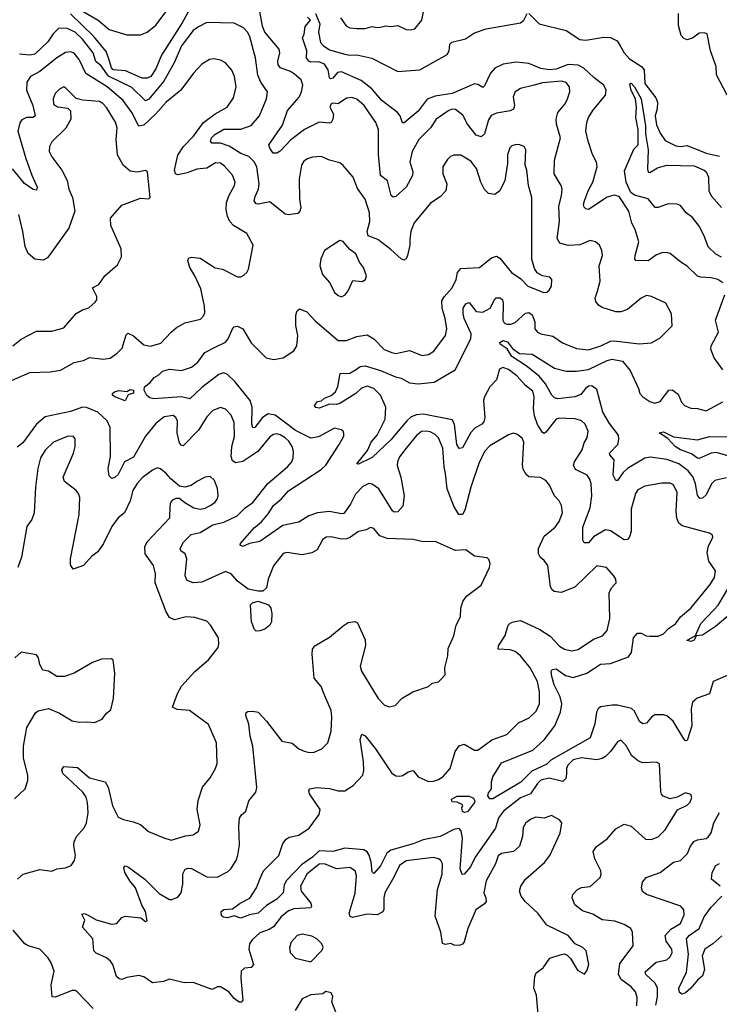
# Model space of a CAD drawing. Extents: x 2057697 to 2160550, y 827490 to 1016834.
# Tile 290 of 509: x 2138176 to 2142283, y 906251 to 912029. Entities that reach past the tile are written whole.
import ezdxf

# ---------------------------------------------------------------- set-up
doc = ezdxf.new("R2010")
doc.units = 0

msp = doc.modelspace()

# ---------------------------------------------------------------- linework, layer by layer
at = {"layer": '0CON20XD'}
for points in [[(2139214.8, 912165), (2139130.3, 912009.7), (2139009.1, 911820.9), (2138975, 911740.5), (2138945, 911695.5), (2138925, 911685.5), (2138895, 911686.2), (2138797.9, 911727.9), (2138725, 911733.6), (2138715, 911745.5), (2138699, 911799), (2138683, 911843), (2138610.9, 911930.9), (2138475, 912062.9)], [(2138515.6, 912095.6), (2138636.2, 912026.2), (2138701.6, 911971.6), (2138805, 911939.4), (2138885, 911940), (2138925, 911956.1), (2138975, 911995.8), (2139064.6, 912115.4)], [(2140060.1, 912040.1), (2140092.6, 911992.6), (2140115, 911980), (2140155, 911976.9), (2140205, 911976.2), (2140245, 911988.2), (2140265.3, 911985.3), (2140285, 911982.5), (2140325, 911993.3), (2140355, 911988.2), (2140395, 911994.3), (2140445, 911972), (2140470.5, 911969.5), (2140495, 911975.8), (2140537.5, 912025), (2140556, 912124)], [(2141295, 907684.1), (2141269.6, 907660.4), (2141181.6, 907618.4), (2141117.1, 907555), (2140953.9, 907456.1), (2140935, 907456.4), (2140924.2, 907475), (2140927.6, 907492.4), (2140945.7, 907515), (2140945.8, 907555.8), (2140953.3, 907585), (2141005, 907668), (2141188, 907742), (2141255, 907802.9), (2141318.4, 907885), (2141350.8, 907965), (2141358.4, 908015), (2141349.4, 908055), (2141314.3, 908125), (2141299.2, 908175), (2141295.6, 908204.4), (2141301.2, 908215), (2141325, 908220), (2141381, 908181), (2141425, 908168.5), (2141505.2, 908194.8), (2141545, 908219.6), (2141585, 908246.8), (2141645, 908251.5), (2141749.8, 908290.2), (2141768.5, 908315), (2141778.9, 908401.1), (2141802, 908428), (2141825, 908429.4), (2141854.1, 908414.1), (2141875, 908411.3), (2141925, 908410.4), (2141955, 908424.6), (2141984.2, 908455.8), (2142025, 908484.5), (2142055, 908524.5), (2142115.4, 908575), (2142230, 908715), (2142254.4, 908755), (2142260.8, 908795), (2142221.4, 908851.4), (2142212.2, 908902.2), (2142219.1, 908940.9), (2142245, 908990), (2142243.6, 909003.6), (2142225, 909016.2), (2142065, 909059.2), (2142044.8, 909074.8), (2142032.8, 909102.8), (2142029.4, 909145), (2142035.4, 909255), (2142015, 909298.6), (2141995, 909309.1), (2141945, 909308.5), (2141845, 909291.2), (2141805, 909269.4), (2141791.7, 909248.3), (2141765, 909156.7), (2141765.5, 909025), (2141756.6, 908993.4), (2141745, 908978.8), (2141725, 908977.1), (2141645, 909028.5), (2141615, 909034.6), (2141545.4, 908994.6), (2141515, 908959.2), (2141489.3, 908959.3), (2141481.2, 908975), (2141481.1, 909051.1), (2141525.9, 909165), (2141534.7, 909235), (2141531.6, 909305), (2141522.6, 909332.6), (2141506.7, 909355), (2141439.5, 909389.5), (2141427.3, 909415), (2141433.2, 909435), (2141478.5, 909505), (2141490.5, 909545), (2141507.5, 909575), (2141512.5, 909615), (2141495.5, 909655), (2141475, 909674.4), (2141436.1, 909686.1), (2141385, 909688.2), (2141345, 909690), (2141326.3, 909683.7), (2141265, 909607.5), (2141255, 909600), (2141245, 909605.7), (2141215, 909652.5), (2141197.7, 909705), (2141193.1, 909746.9), (2141197.1, 909815), (2141187.9, 909847.9), (2141145, 909881.2), (2141095, 909938.1), (2141045, 909975.9), (2141012, 909988), (2140992, 909978), (2140974.5, 909915), (2140935, 909873.5), (2140904, 909815), (2140899.6, 909795), (2140906.5, 909693.5), (2140901.3, 909668.7), (2140889.4, 909655), (2140847.5, 909632.5), (2140823.5, 909606.5), (2140775, 909515.6), (2140755, 909513.3), (2140742, 909535), (2140729.4, 909655), (2140715, 909681.1), (2140546.1, 909713.9), (2140505, 909710), (2140475, 909697.4), (2140448.1, 909675), (2140355, 909562.9), (2140245, 909460), (2140165, 909420.8), (2140155, 909423.3), (2140218.5, 909501.5), (2140240.1, 909549.9), (2140275, 909590.8), (2140321.2, 909685), (2140324.7, 909755), (2140294.1, 909825), (2140254.8, 909864.8), (2140215, 909878), (2140183.2, 909866.8), (2140150, 909835), (2140055, 909776.7), (2140035, 909770.9), (2139995, 909772.5), (2139935, 909748.8), (2139915, 909753.3), (2139906.2, 909765), (2139925, 909788.6), (2139947.5, 909792.5), (2139965, 909807.5), (2140005, 909824.3), (2140030, 909845), (2140042.8, 909877.2), (2140056.9, 909953.1), (2140115, 909953.8), (2140146.7, 909975), (2140175, 909993.1), (2140205, 909997.2), (2140295, 909970.8), (2140382, 909932), (2140415.3, 909925.3), (2140465, 909898.5), (2140515, 909892), (2140608.2, 909901.8), (2140731.8, 909975), (2140824.7, 910155), (2140826, 910186), (2140785.3, 910275), (2140778.7, 910305), (2140778.5, 910335), (2140795, 910361.4), (2140815, 910369.2), (2140855, 910315.5), (2140895, 910313.2), (2140937.9, 910335), (2140962.7, 910385), (2140974, 910396), (2140997, 910397), (2141010.4, 910385), (2141014.7, 910365), (2141012.7, 910265), (2141020.3, 910250.3), (2141035, 910241.8), (2141058.4, 910241.6), (2141085, 910251.8), (2141146.1, 910306.1), (2141165, 910310.3), (2141185, 910296.7), (2141199.7, 910255), (2141201.1, 910215), (2141215.8, 910195), (2141235, 910185.5), (2141305, 910171.2), (2141361.9, 910131.9), (2141445, 910100), (2141515, 910091.8), (2141588, 910115), (2141645, 910142.1), (2141665, 910144.6), (2141812.4, 910127.6), (2141885, 910132.2), (2141935, 910162.2), (2142007.1, 910232.9), (2142002.1, 910302.1), (2141969.2, 910365), (2141885, 910404.3), (2141855, 910409.4), (2141825, 910394.4), (2141745, 910328.5), (2141705, 910314.6), (2141675.3, 910315.3), (2141595, 910339.5), (2141573.5, 910353.5), (2141558.9, 910375), (2141554.5, 910394.5), (2141568.5, 910435), (2141583.3, 910495), (2141576.9, 910585), (2141597.1, 910645), (2141594, 910675), (2141578.8, 910705), (2141555.6, 910725.6), (2141525, 910733.1), (2141465, 910707.9), (2141395, 910703.2), (2141346.7, 910716.7), (2141332.1, 910745), (2141344.1, 910844.1), (2141340.9, 910935), (2141356.9, 910995), (2141360.5, 911035), (2141355.6, 911055), (2141314.4, 911125), (2141315.5, 911205), (2141350.5, 911335), (2141326.9, 911415), (2141325.4, 911445), (2141334.6, 911485), (2141377.3, 911535), (2141392.7, 911565), (2141405.5, 911605), (2141403.3, 911635), (2141385, 911660.6), (2141358.1, 911668.1), (2141245, 911658), (2141196, 911644), (2141115, 911624.3), (2141084.5, 911605.5), (2141073.4, 911576.6), (2141080, 911525), (2141075.4, 911504.6), (2141055, 911493.8), (2140975, 911480.8), (2140944.1, 911465.9), (2140928.9, 911441.1), (2140905, 911358.8), (2140885, 911341.4), (2140855, 911351.9), (2140805.6, 911415.6), (2140778.1, 911468.1), (2140735, 911502.5), (2140715, 911503.5), (2140695, 911496.4), (2140620, 911445), (2140588.5, 911395), (2140519.6, 911325), (2140480.8, 911255), (2140465.4, 911195), (2140484.3, 911135), (2140481.4, 911115), (2140445.6, 911045), (2140385, 910990.8), (2140368, 910988), (2140357, 910997), (2140335, 911084), (2140294.4, 911115), (2140282.6, 911237.4), (2140281.5, 911385), (2140267.5, 911425), (2140199.2, 911525), (2140155, 911562.9), (2140125, 911572.7), (2140095, 911567.3), (2140045, 911535.5), (2140015, 911539.2), (2140004.8, 911535), (2139995.8, 911515), (2140017.5, 911475), (2140014.5, 911445), (2140004.5, 911425.5), (2139995, 911421.1), (2139935, 911426.8), (2139848.9, 911385), (2139767.1, 911322.9), (2139705, 911258.1), (2139685, 911245.8), (2139663.8, 911245), (2139644.4, 911275), (2139639.2, 911295), (2139719.4, 911410.6), (2139747.3, 911495), (2139815.9, 911575), (2139830.3, 911605), (2139838.9, 911645), (2139827.5, 911675), (2139789.2, 911709.2), (2139765, 911724.6), (2139706.4, 911746.4), (2139694.1, 911764.1), (2139690.9, 911785), (2139702.5, 911835), (2139700, 911855), (2139614.9, 911954.9), (2139601.6, 911991.6), (2139586.2, 912076.2)], [(2141615, 911586.2), (2141619.1, 911615), (2141604.6, 911644.6), (2141547.7, 911687.7), (2141488.2, 911745), (2141455, 911762.8), (2141395, 911766.7), (2141325, 911738.4), (2141285, 911734.8), (2141235, 911743), (2141165, 911771.7), (2141090.4, 911779.6), (2141015, 911767.8), (2140964.5, 911745), (2140939.6, 911715), (2140905, 911640), (2140895, 911630), (2140865, 911648.6), (2140845, 911651.8), (2140715, 911596.2), (2140615, 911579.2), (2140568.1, 911561.9), (2140515, 911492.5), (2140433.6, 911423.6), (2140423.1, 911423.1), (2140408.9, 911465), (2140394, 911484), (2140301.5, 911555), (2140243.2, 911623.2), (2140181, 911671), (2140065, 911721.8), (2140042.1, 911717.9), (2140015, 911685.6), (2140001.5, 911681.5), (2139995, 911687.5), (2139987.5, 911735), (2139965, 911768.6), (2139931.3, 911781.3), (2139885, 911780), (2139872.5, 911785), (2139860, 911805), (2139862.5, 911845), (2139837, 911923), (2139846.1, 911943.9), (2139851.4, 911988.6), (2139883.8, 912025), (2139865, 912043.8)], [(2139912.5, 912065), (2139937.8, 912005), (2139930.8, 911955), (2139942.5, 911895), (2139957, 911877), (2139995, 911851.8), (2140085, 911825.6), (2140115, 911820), (2140155, 911822.9), (2140242.5, 911802.5), (2140395, 911724.2), (2140525, 911734.6), (2140685, 911824.4), (2140696.9, 911845), (2140700.8, 911885), (2140713.5, 911896.5), (2140793.4, 911916.6), (2140845, 911952.5), (2140914.6, 911975.4), (2141115, 912009.7), (2141136.4, 912025), (2141155, 912066)], [(2141165, 912065.6), (2141225, 912005.3), (2141384.7, 911964.7), (2141465, 911911.7), (2141499.2, 911909.2), (2141606.1, 911926.1), (2141644.1, 911924.1), (2141684.4, 911905), (2141700.7, 911875), (2141724.2, 911835), (2141755, 911799.3), (2141825.6, 911755), (2141842.5, 911735), (2141846.4, 911655), (2141909.9, 911569.9), (2141920, 911545), (2141917.6, 911505), (2141907.1, 911465), (2141915, 911410.8), (2141935, 911363.1), (2141965, 911320), (2142028.5, 911288.5), (2142055, 911285.3), (2142095, 911290.7), (2142205, 911244.7), (2142285, 911227.5)], [(2142329.7, 911585), (2142267.3, 911705), (2142264.4, 911755), (2142232.2, 911845), (2142212, 911945), (2142195, 911952.5), (2142165, 911949.2), (2142125, 911920), (2142095, 911910.6), (2142075, 911918.6), (2142060, 911935), (2142043.8, 911995), (2142044.4, 912065)], [(2140676.4, 909366.4), (2140667.1, 909405), (2140661, 909515), (2140635, 909574.3), (2140615.2, 909595.2), (2140585, 909610), (2140565, 909614.7), (2140535, 909611.5), (2140505, 909589.6), (2140444.6, 909515), (2140406.4, 909463.6), (2140393.8, 909435), (2140392.4, 909412.4), (2140413.6, 909343.6), (2140432.7, 909235), (2140425.4, 909174.6), (2140395, 909140), (2140375, 909138), (2140365, 909147.5), (2140284.6, 909275), (2140245, 909303.8), (2140225, 909307.7), (2140189.6, 909290.4), (2140146.8, 909245), (2140118.9, 909185), (2140079.8, 909130.2), (2140065, 909128.2), (2139995, 909143.3), (2139924.8, 909135.2), (2139873, 909117), (2139815, 909080), (2139784.5, 909074.5), (2139720.3, 909059.7), (2139585, 908966.2), (2139525, 908954.2), (2139485, 908937.1), (2139470.8, 908945), (2139472.5, 908955), (2139552.5, 909047.5), (2139595, 909081.5), (2139635, 909130), (2139665, 909178.9), (2139712.3, 909217.7), (2139755, 909263.8), (2139945, 909389.2), (2139972.9, 909415), (2140052.2, 909535), (2140078.6, 909585), (2140079.5, 909599.5), (2140074.1, 909614.1), (2140062.7, 909622.7), (2140025, 909632.2), (2139929.4, 909580.6), (2139885, 909573.8), (2139795, 909618), (2139723.4, 909673.4), (2139675, 909708.7), (2139635, 909715.7), (2139600.8, 909695), (2139555.5, 909635), (2139545, 909634.4), (2139537.9, 909655), (2139540.5, 909755), (2139528.4, 909795), (2139438, 909905), (2139395, 909946.9), (2139375, 909956.8), (2139345, 909946), (2139245, 909870.4), (2139175, 909803.1), (2139125, 909815.9), (2138963.3, 909803.3), (2138939.7, 909809.7), (2138922.5, 909822.5), (2138906.5, 909855), (2138908.9, 909875), (2138941.1, 909898.9), (2138965, 909929.6), (2138993.5, 909945), (2139013.6, 909966.4), (2139055, 909978.3), (2139125, 909970.4), (2139185, 909989.5), (2139220.9, 910019.1), (2139262.9, 910075), (2139323.8, 910106.2), (2139385, 910136.5), (2139399.6, 910155), (2139425, 910214.2), (2139435, 910225.8), (2139455, 910230.8), (2139485, 910214.3), (2139535, 910131.9), (2139622.5, 910045), (2139665, 910034.4), (2139723.3, 910045), (2139784.5, 910085.5), (2139803.1, 910115), (2139807.9, 910175), (2139797.7, 910235), (2139797.3, 910295), (2139805, 910321.2), (2139818.8, 910331.2), (2139862, 910315), (2139910.8, 910260.8), (2140045, 910145.8), (2140095, 910145.8), (2140155, 910170), (2140215, 910180), (2140255, 910155.8), (2140315, 910093.3), (2140360, 910075), (2140385, 910070), (2140465, 910087.5), (2140538.9, 910058.9), (2140575.4, 910064.6), (2140606.5, 910083.5), (2140676.5, 910175), (2140683.9, 910215), (2140674.6, 910275), (2140655.3, 910335), (2140655, 910378.8), (2140667, 910403), (2140715, 910455.7), (2140738.5, 910505), (2140746.7, 910545), (2140765, 910567.8), (2140875, 910575.4), (2140945, 910631.1), (2140975, 910641.9), (2140995, 910629.4), (2141062.5, 910545), (2141117.4, 910507.4), (2141160, 910465), (2141253, 910427), (2141270.7, 910429.3), (2141285, 910442.5), (2141298, 910465), (2141300, 910505), (2141287.9, 910517.9), (2141245, 910526.4), (2141214.1, 910544.1), (2141198.5, 910568.5), (2141182.6, 910622.6), (2141182.9, 910875), (2141181.8, 910985), (2141163.3, 911055), (2141152.9, 911145), (2141143.1, 911175), (2141148, 911265), (2141136.7, 911285), (2141105.8, 911295.8), (2141085, 911293.8), (2141065, 911288.8), (2141053.9, 911276.1), (2141040, 911235), (2141040, 911185), (2141023.6, 911085), (2140995.3, 911024.7), (2140965, 911003.1), (2140928.3, 911008.3), (2140905, 911033.1), (2140883.1, 911075), (2140857.7, 911155), (2140825, 911198.5), (2140765, 911234.3), (2140725, 911234.3), (2140704.4, 911225.6), (2140685, 911206.2), (2140660, 911165), (2140660, 911125), (2140683.1, 911065), (2140677.3, 911025), (2140645, 910988.5), (2140587.9, 910952.1), (2140492.7, 910837.3), (2140472.2, 910787.8), (2140466.4, 910736.4), (2140465.5, 910705), (2140451.9, 910645), (2140444.3, 910625.7), (2140431.7, 910618.3), (2140415, 910625.6), (2140355, 910680.7), (2140278.6, 910738.6), (2140221.2, 910761.2), (2140215.3, 910785), (2140231.3, 910845), (2140229.2, 910895), (2140203.5, 910975), (2140158.3, 911038.3), (2140133.1, 911105), (2140075, 911174), (2140055, 911189.2), (2139995, 911204.3), (2139945, 911225.8), (2139895, 911222), (2139865, 911212.5), (2139845, 911198), (2139830.6, 911175), (2139816.4, 911093.6), (2139819.1, 910975), (2139826.5, 910925), (2139821.4, 910905), (2139809.1, 910890.9), (2139755, 910883.3), (2139735, 910887.3), (2139645, 910960), (2139575, 910945.4), (2139565, 910947.9), (2139552.5, 910965), (2139558.4, 910991.6), (2139577.8, 911035), (2139581.3, 911065), (2139567.6, 911165), (2139552.9, 911195), (2139520.4, 911225), (2139475, 911243.9), (2139405, 911287.4), (2139355, 911303.8), (2139304.7, 911304.7), (2139295.6, 911315), (2139302.7, 911335), (2139322.5, 911355), (2139375, 911386.9), (2139475, 911387.1), (2139535, 911408.5), (2139584.4, 911465), (2139624.6, 911565), (2139630.5, 911605), (2139592, 911662), (2139573.3, 911703.3), (2139560, 911805), (2139528, 911928), (2139515, 911952.9), (2139490.2, 911980.2), (2139435, 912007.8), (2139275, 912011.9), (2139225, 911986.9), (2139195, 911964.4), (2139125, 911874.6), (2139082.3, 911775), (2139022.8, 911667.2), (2138935, 911562), (2138915, 911552.7), (2138835, 911630.4), (2138697.9, 911697.9), (2138655, 911757.2), (2138622.9, 911782.9), (2138607.4, 911835), (2138544.6, 911914.6), (2138501.6, 911955), (2138455, 911977), (2138405, 911979.6), (2138372.6, 911945), (2138341.6, 911898.4), (2138265, 911825.6), (2138235, 911820.7), (2138175, 911827.2)], [(2138128.1, 909911.9), (2138235, 909958.8), (2138355, 909962.9), (2138415, 909971.5), (2138495, 910017.9), (2138550.9, 910029.1), (2138585, 910046.9), (2138667, 910037), (2138706.6, 910043.4), (2138747.9, 910072.1), (2138778, 910102), (2138801.1, 910178.9), (2138811.2, 910188.8), (2138845, 910174.3), (2138905, 910120.6), (2138943.4, 910113.4), (2139005, 910131.1), (2139065.8, 910194.2), (2139095, 910220), (2139145, 910249.4), (2139237.8, 910272.2), (2139255, 910290), (2139262, 910308), (2139261.5, 910348.5), (2139238.7, 910448.7), (2139205, 910526), (2139174.4, 910575), (2139162.5, 910615), (2139169.5, 910630.5), (2139185, 910636), (2139235, 910630), (2139322.6, 910572.6), (2139366.7, 910565), (2139455, 910520), (2139475, 910520), (2139491.2, 910528.8), (2139510, 910545), (2139518.8, 910565), (2139546.2, 910705), (2139510, 910775), (2139430.6, 910820.6), (2139410, 910845), (2139395.3, 910875.3), (2139387.2, 910915), (2139390.7, 910955), (2139404.1, 910995.9), (2139436.9, 911055), (2139440, 911075), (2139425, 911116.2), (2139379.2, 911169.2), (2139355, 911186.4), (2139325, 911188.1), (2139275, 911156.5), (2139215, 911151.1), (2139159.8, 911130.2), (2139105, 911118.8), (2139091.1, 911125), (2139085.4, 911145.4), (2139105, 911232.9), (2139137.1, 911285), (2139196.8, 911345), (2139255, 911426.2), (2139324.1, 911475.9), (2139394.2, 911515), (2139430.4, 911569.6), (2139447.5, 911635), (2139437.1, 911695), (2139422.1, 911732.1), (2139384.6, 911774.6), (2139355, 911791.4), (2139315, 911800), (2139290, 911795), (2139245, 911767.1), (2139197.1, 911715), (2139121.1, 911615), (2139035, 911545.4), (2138975, 911475.4), (2138905, 911409.1), (2138875, 911403.3), (2138834, 911484), (2138784.4, 911554.4), (2138688.8, 911635), (2138565, 911712.3), (2138525, 911795.6), (2138495, 911832.5), (2138475, 911840.9), (2138444, 911836), (2138394.3, 911805.7), (2138295, 911725.4), (2138239.2, 911695), (2138217.6, 911662.4), (2138215.6, 911614.4), (2138252.5, 911525), (2138266.2, 911465), (2138255.4, 911454.6), (2138215, 911454.4), (2138188.9, 911441.1), (2138176.2, 911423.8), (2138165.4, 911375), (2138211.4, 911215), (2138246.6, 911116.6), (2138279.2, 911045), (2138275, 911027.5), (2138255, 911032.9), (2138205, 911068.2), (2138134, 911154)], [(2138738.1, 911428.1), (2138685, 911514.4), (2138665, 911536.5), (2138645, 911548.1), (2138547.1, 911557.1), (2138506.9, 911566.9), (2138447.6, 911627.6), (2138435, 911633.8), (2138409.7, 911620.3), (2138383.7, 911596.3), (2138372.2, 911565), (2138373.9, 911533.9), (2138397.4, 911517.4), (2138459.2, 911509.2), (2138473.3, 911493.3), (2138475.9, 911444.1), (2138447.8, 911392.2), (2138365, 911312), (2138351.5, 911285), (2138348.5, 911255), (2138363.9, 911223.9), (2138424.3, 911145), (2138454.2, 911085), (2138464.5, 911035), (2138485.4, 910985.4), (2138498.9, 910905), (2138464.3, 910805), (2138338.3, 910631.7), (2138313, 910617), (2138265, 910624), (2138226.7, 910656.7), (2138207.5, 910697.5), (2138195.4, 910785.4), (2138170, 910885)], [(2142295, 910635.2), (2142263.6, 910653.6), (2142217.6, 910695), (2142195, 910760.6), (2142165, 910817.5), (2142125, 910868.5), (2142088.5, 910895), (2142055, 910939.2), (2142035, 910946.8), (2141982.6, 910947.4), (2141925, 910927.2), (2141907.5, 910927.5), (2141865, 910977.4), (2141785, 910999.7), (2141763.9, 911015), (2141735.8, 911075), (2141727.4, 911142.6), (2141780.7, 911269.3), (2141806.2, 911295), (2141807.5, 911385), (2141793.7, 911455), (2141797.8, 911515), (2141791.9, 911565), (2141765.9, 911614.1), (2141757.5, 911652.5), (2141765, 911656), (2141785, 911635.5), (2141825, 911564.2), (2141850.3, 911405), (2141849.1, 911359.1), (2141866, 911266), (2141861.1, 911151.1), (2141865, 911134.4), (2141875, 911131.8), (2141920.1, 911159.9), (2141974.7, 911175.3), (2142135, 911170.3), (2142193.3, 911145), (2142206, 911135), (2142219.7, 911105), (2142221.3, 911025), (2142234.8, 910995), (2142295, 910926.3)], [(2142303.1, 910485), (2142275, 910503.6), (2142235, 910514.5), (2142175, 910517.1), (2142155, 910524), (2142095, 910582.5), (2142056.8, 910606.8), (2141995, 910655.8), (2141973.2, 910663.2), (2141945, 910660.5), (2141915, 910649.1), (2141865, 910613.9), (2141793.3, 910615), (2141787.5, 910625), (2141789.1, 910645), (2141811.5, 910725), (2141788.3, 910798.3), (2141769.5, 910835), (2141751.5, 910905), (2141695, 910990.5), (2141665, 910999.2), (2141625, 910987.8), (2141515, 910914.4), (2141498.7, 910918.7), (2141489.3, 910929.3), (2141485.6, 910945), (2141490.8, 910965), (2141512.8, 911025), (2141539.7, 911075), (2141565.6, 911165.6), (2141562.1, 911192.1), (2141537.8, 911237.8), (2141512.3, 911315), (2141500, 911375), (2141504.5, 911425), (2141514.6, 911455.4), (2141540.5, 911495), (2141615, 911586.2)], [(2138135.8, 910115), (2138185, 910154.2), (2138275, 910200), (2138365, 910200), (2138435, 910220), (2138508, 910305), (2138543.8, 910326.2), (2138582.1, 910337.9), (2138619.7, 910370.3), (2138628.6, 910385), (2138628.5, 910405), (2138604, 910455), (2138641.2, 910475), (2138676, 910525), (2138749.7, 910590.3), (2138773, 910637), (2138771.5, 910685), (2138711.2, 910821.2), (2138708.8, 910865), (2138775, 910940), (2138885, 910981.2), (2138935, 910977.5), (2138942.5, 910985), (2138925.8, 911135.8), (2138915, 911143.3), (2138865, 911133.8), (2138825, 911140), (2138783.3, 911175), (2138749.2, 911235), (2138742.7, 911325), (2138748.5, 911395), (2138738.1, 911428.1)], [(2140065, 910403.3), (2140086.4, 910413.6), (2140105, 910437.5), (2140131.2, 910498.8), (2140187.3, 910492.7), (2140205.6, 910504.4), (2140211.2, 910525), (2140194, 910575), (2140170.8, 910605), (2140149.2, 910655), (2140112.5, 910682.5), (2140075, 910726.2), (2140055, 910733.8), (2139966.2, 910675), (2139944.3, 910625), (2139938.1, 910585), (2139953.6, 910533.6), (2139996.7, 910485), (2140025, 910427.5), (2140045, 910410), (2140065, 910403.3)], [(2142304.6, 909974.6), (2142253.5, 910045), (2142232.9, 910095), (2142236.2, 910115), (2142277.5, 910195), (2142261.5, 910265), (2142314.6, 910415)], [(2142325, 909340.9), (2142256.2, 909325), (2142237.9, 909305), (2142205, 909240.5), (2142185, 909220), (2142168.3, 909218.3), (2142155, 909238.8), (2142143, 909305), (2142128.8, 909345), (2142101, 909381), (2142045, 909421.6), (2141975, 909448.8), (2141878.2, 909461.8), (2141845, 909455.4), (2141744.5, 909395.5), (2141718, 909372), (2141685, 909324), (2141675, 909324), (2141660, 909355), (2141666.7, 909445), (2141640, 909475), (2141638.9, 909485), (2141687.6, 909535), (2141694.2, 909565), (2141691, 909591), (2141638.7, 909658.7), (2141599.1, 909725), (2141565, 909859.2), (2141535, 909879.2), (2141515, 909877.3), (2141498.5, 909865), (2141470, 909830), (2141434.2, 909815), (2141335, 909804.7), (2141315, 909809.5), (2141299.6, 909825), (2141262.8, 909892.8), (2141226.2, 909936.2), (2141148.5, 909998.5), (2141065, 910052.7), (2141038.2, 910098.2), (2140996.7, 910125), (2140993.8, 910135), (2141015, 910146.2), (2141038.7, 910138.7), (2141068.9, 910098.9), (2141109.7, 910069.7), (2141185, 910066.5), (2141315, 909984.4), (2141385, 909967.1), (2141445, 909965.3), (2141515, 909975.3), (2141625, 910028.9), (2141655, 910037), (2141714.2, 910025), (2141760.1, 909970.1), (2141808.7, 909865), (2141817.5, 909835), (2141834.7, 909814.7), (2141875, 909788.9), (2141905, 909778.1), (2141935, 909789.2), (2141985.9, 909854.1), (2142007.3, 909857.3), (2142041.7, 909831.7), (2142061.4, 909785), (2142078.8, 909765), (2142115, 909748.9), (2142155, 909747.5), (2142205, 909734.4), (2142303.1, 909786.9)], [(2138795, 909792), (2138735, 909816), (2138721.2, 909825), (2138721.2, 909835), (2138732.5, 909845), (2138757.9, 909852.1), (2138805, 909846), (2138825, 909859.2), (2138845, 909855.6), (2138845, 909836.2), (2138813.3, 909826.7), (2138795, 909792)], [(2141110.5, 907179.5), (2141075, 907147.5), (2141005, 907135.8), (2140985, 907121.2), (2140968.6, 907075), (2140914.6, 906975), (2140900, 906905), (2140913.1, 906875), (2140915, 906853.8), (2140905, 906840.6), (2140853.6, 906805), (2140806.5, 906695), (2140785, 906616.7), (2140775, 906604.3), (2140755, 906595.6), (2140727.5, 906597.5), (2140707.7, 906607.7), (2140675, 906601.4), (2140657.3, 906607.3), (2140649.1, 906675), (2140615, 906767.5), (2140627.9, 906925), (2140656.7, 907015), (2140657.5, 907075), (2140648.6, 907095), (2140635, 907105.5), (2140605, 907112.7), (2140445, 907093.1), (2140405, 907064.6), (2140372.6, 906997.4), (2140318.9, 906905), (2140312.7, 906875), (2140313.1, 906806.9), (2140307.3, 906792.7), (2140275, 906776.7), (2140215, 906779), (2140130.7, 906760.7), (2140117, 906767), (2140111.1, 906785), (2140145, 906903.3), (2140153.8, 907005), (2140145.5, 907035), (2140115, 907054.5), (2140035, 907045.3), (2139965, 907074.7), (2139935, 907072.9), (2139862.6, 907015), (2139825.3, 906945), (2139827.8, 906915), (2139884.5, 906845), (2139890, 906825), (2139885, 906816.2), (2139785, 906811.1), (2139755, 906800), (2139711.1, 906765), (2139665, 906704.6), (2139640.6, 906689.4), (2139585, 906670.8), (2139540.7, 906629.3), (2139525.9, 906605), (2139521.1, 906575), (2139548.9, 906485), (2139535, 906466.9), (2139495, 906462.2), (2139476.7, 906445), (2139473.8, 906405), (2139485.7, 906275), (2139477.1, 906262.9), (2139465, 906262.5), (2139434.6, 906284.6), (2139404.2, 906325), (2139355, 906352.9), (2139337.3, 906352.7), (2139305, 906338), (2139195, 906378.5), (2139142.4, 906377.6), (2139055, 906398.6), (2139020, 906385), (2138955, 906376.9), (2138905, 906412.5), (2138875, 906420.5), (2138805, 906407.8), (2138775, 906396), (2138760.3, 906400.3), (2138744.2, 906415), (2138722.9, 906485), (2138710, 906505), (2138685, 906524.3), (2138625, 906551.2), (2138611.2, 906565), (2138606.2, 906635), (2138544.4, 906704.4), (2138557.5, 906745), (2138540.5, 906779.5), (2138555, 906784), (2138573.6, 906776.4), (2138625, 906747.3), (2138715, 906721.1), (2138745.6, 906724.4), (2138775, 906760), (2138795, 906768), (2138887.5, 906757.5), (2138915, 906737.5), (2138925, 906740), (2138914, 906795), (2138892.6, 906832.6), (2138855.5, 906935), (2138822.5, 906975), (2138792.5, 907025), (2138787, 907053), (2138795, 907062.5), (2138815, 907056), (2138910.8, 906985), (2138995, 906901.2), (2139055, 906865.6), (2139070, 906865), (2139105, 906880), (2139123.8, 906905), (2139134.6, 906955), (2139133.8, 907016.2), (2139147, 907043), (2139165, 907050.5), (2139185, 907047.3), (2139275, 906998.2), (2139335, 906997.5), (2139395, 907028.6), (2139415, 907046), (2139447.1, 907095), (2139455.8, 907125.8), (2139466.5, 907185), (2139461.9, 907295), (2139467.3, 907342.7), (2139477.3, 907362.7), (2139503.8, 907385), (2139522, 907445), (2139562, 907495), (2139567.6, 907522.4), (2139543.8, 907765), (2139528.2, 907825), (2139521.9, 907895), (2139504.4, 907945), (2139506.4, 907963.6), (2139515, 907970), (2139545, 907972), (2139575.8, 907965), (2139625, 907911.9), (2139715, 907794.4), (2139775, 907782.9), (2139815, 907749.2), (2139846.8, 907736.8), (2139875, 907728.6), (2139905, 907731.4), (2139949.8, 907750.2), (2139985.5, 907784.5), (2140005.4, 907854.6), (2140009.3, 907935), (2140004.7, 907975), (2139960.9, 908075), (2139946.7, 908115), (2139904.4, 908165), (2139892.5, 908305), (2139895.6, 908334.4), (2139908.8, 908355), (2139995.4, 908404.6), (2140075, 908472.5), (2140105, 908490.8), (2140145, 908497.5), (2140158.9, 908488.9), (2140205, 908390), (2140205.9, 908355.9), (2140175.6, 908235), (2140183.1, 908205), (2140280, 908045), (2140317.1, 908007.1), (2140345, 907996.2), (2140380, 908005), (2140422.1, 908047.9), (2140483.3, 908085), (2140575, 908116.7), (2140597.5, 908135), (2140635, 908143.8), (2140646.7, 908155), (2140673.3, 908185), (2140672, 908225), (2140689.2, 908295), (2140691.3, 908338.7), (2140725, 908412.5), (2140738.6, 908475), (2140764, 908525), (2140766.1, 908576.1), (2140777.5, 908615), (2140799.4, 908645), (2140885, 908711.2), (2140933.8, 908815), (2140938.3, 908838.3), (2140930.7, 908860.7), (2140920.7, 908870.7), (2140845, 908880.8), (2140795, 908916.9), (2140735, 908914.4), (2140615, 908965.8), (2140545, 908964.4), (2140485, 908978.5), (2140333.8, 908983.8), (2140290, 909000), (2140255, 909042.9), (2140235, 909049.2), (2140210, 909035), (2140165, 909025.4), (2140118.6, 908991.4), (2140097.1, 908982.9), (2140065, 908980), (2140005, 908994.4), (2139975, 908992.5), (2139952.8, 908977.2), (2139922.5, 908917.5), (2139890.2, 908900.2), (2139835, 908888.8), (2139745, 908901.5), (2139723.6, 908896.4), (2139665.9, 908824.1), (2139634.7, 908745), (2139625.7, 908694.3), (2139604.2, 908675.8), (2139575, 908675.3), (2139516.6, 908686.6), (2139453.8, 908733.8), (2139416.6, 908776.6), (2139385, 908791.6), (2139245, 908727.9), (2139194, 908724), (2139158.2, 908738.2), (2139146.9, 908765), (2139158.1, 908865), (2139147.5, 908895), (2139122.4, 908912.4), (2139118.6, 908925), (2139137.4, 908962.6), (2139182.3, 909007.7), (2139235, 909020), (2139310, 909065), (2139375, 909079.3), (2139452.7, 909117.3), (2139499.6, 909165), (2139544.3, 909195.7), (2139633.4, 909306.6), (2139748.1, 909405), (2139773.5, 909435), (2139781.9, 909458.1), (2139783.8, 909495), (2139774.7, 909525), (2139756.2, 909555), (2139735, 909575.9), (2139705, 909593.3), (2139685, 909598.2), (2139665, 909594.5), (2139645, 909581.1), (2139574.5, 909495.5), (2139485, 909436.8), (2139445, 909428.5), (2139425, 909440.6), (2139416.8, 909465), (2139420.8, 909525), (2139437.2, 909582.8), (2139434.5, 909665), (2139418.1, 909708.1), (2139385, 909744), (2139353.9, 909753.9), (2139310.8, 909735), (2139275, 909698.1), (2139225, 909619.1), (2139135, 909528.9), (2139125, 909530.6), (2139113.9, 909545), (2139101.3, 909605), (2139102.4, 909672.4), (2139092.5, 909695), (2139076.6, 909706.6), (2139025, 909698.4), (2138975, 909659.6), (2138915.3, 909584.7), (2138845, 909462.5), (2138791.9, 909435), (2138755, 909360), (2138735, 909341.9), (2138716.2, 909336.2), (2138701.7, 909351.7), (2138695.7, 909395), (2138708.1, 909465), (2138707.3, 909635), (2138690, 909675), (2138634.4, 909725), (2138567.5, 909752.5), (2138545, 909754.8), (2138475, 909729.5), (2138325, 909698.5), (2138275.2, 909654.8), (2138195, 909546.5), (2138160.6, 909519.4)], [(2142355, 909464.3), (2142265, 909489.2), (2142235, 909484.3), (2142165, 909454.6), (2142155, 909456.2), (2142120.3, 909480.3), (2142055.8, 909505), (2142023.1, 909525), (2141980.5, 909570.5), (2141930, 909605), (2141955, 909609.5), (2142015, 909580), (2142155, 909562.5), (2142225, 909582.2), (2142335, 909581.8)], [(2138163.3, 906985), (2138196, 907014), (2138295, 907042), (2138365, 907032.9), (2138395, 907045.7), (2138445, 907051.2), (2138477.5, 907065), (2138498, 907095), (2138502.9, 907125), (2138493.4, 907183.4), (2138495.5, 907205), (2138510, 907235), (2138555, 907285.7), (2138568.9, 907315), (2138578.4, 907375), (2138574.6, 907435), (2138565.8, 907465.8), (2138546.6, 907496.6), (2138429.2, 907605), (2138422.4, 907627.6), (2138435, 907646.7), (2138515, 907641.2), (2138585, 907580), (2138677.2, 907557.2), (2138696, 907526), (2138720.9, 907415), (2138755, 907348.6), (2138784.6, 907334.6), (2138842.4, 907322.4), (2138885.7, 907305.7), (2138932.5, 907265), (2139022.5, 907227.5), (2139065, 907214), (2139149.7, 907240.3), (2139195, 907246), (2139225, 907266.7), (2139235.8, 907304.2), (2139218.5, 907395), (2139223.7, 907446.3), (2139248.5, 907525), (2139295, 907580.8), (2139326.3, 907633.7), (2139335.6, 907664.4), (2139330.5, 907785), (2139285, 907892), (2139173.8, 907975), (2139101.3, 907981.3), (2139072.5, 907995), (2139101.5, 908075), (2139125, 908116.9), (2139205, 908202.9), (2139285, 908272), (2139340.8, 908345), (2139345.7, 908365), (2139342.3, 908402.3), (2139296.1, 908476.1), (2139275, 908500), (2139205, 908520.8), (2139154.2, 908524.2), (2139085, 908507.8), (2139055, 908521.4), (2139035, 908554), (2138970.4, 908725), (2138972.7, 908777.3), (2138960.9, 908825), (2138911.8, 908895), (2138911.5, 908935), (2138923.8, 908965), (2139058.1, 909105), (2139058.9, 909175), (2139062.9, 909195), (2139075, 909210.8), (2139095, 909221.4), (2139115, 909220.8), (2139146, 909195), (2139198, 909165), (2139235, 909156.9), (2139265, 909162.3), (2139295, 909177.3), (2139320.8, 909195), (2139335.7, 909215), (2139340.8, 909235), (2139337, 909277), (2139319.2, 909325), (2139295, 909348), (2139265, 909343.8), (2139215, 909318.6), (2139183.3, 909295), (2139145, 909285.8), (2139115, 909291.2), (2139062.9, 909335), (2139036.2, 909366.2), (2139002.7, 909392.7), (2138985, 909398), (2138955, 909385.6), (2138895, 909341.1), (2138865, 909307.8), (2138840.5, 909265), (2138824.7, 909205), (2138790.6, 909135), (2138754.3, 909105), (2138716.5, 909055), (2138667.8, 908955), (2138635, 908906), (2138599.5, 908880.5), (2138551.2, 908825), (2138490, 908805), (2138475, 908830), (2138474.4, 908864.4), (2138524.6, 909125), (2138528.5, 909225), (2138522.9, 909245), (2138507.5, 909265), (2138439.7, 909319.7), (2138432, 909345), (2138492.5, 909485), (2138502.5, 909525), (2138500.7, 909569.3), (2138490, 909585), (2138455, 909583.8), (2138375, 909550), (2138325, 909502.9), (2138297.5, 909457.5), (2138282.5, 909395), (2138269.5, 909285), (2138261.2, 909135), (2138246.9, 909095), (2138218.1, 909055), (2138186.7, 908875), (2138165.8, 908815)], [(2141798.2, 906241.8), (2141801.2, 906291.2), (2141790.5, 906325), (2141765, 906353.5), (2141706.2, 906396.2), (2141691.1, 906425), (2141699.6, 906490.4), (2141776.9, 906595), (2141772.9, 906675), (2141764, 906695), (2141725, 906719.4), (2141669.2, 906739.2), (2141595, 906747.3), (2141540, 906780), (2141479.2, 906799.2), (2141434.4, 906835), (2141419.4, 906875), (2141422.9, 906895), (2141450, 906925), (2141475, 906935.4), (2141525, 906942.7), (2141584.6, 906995.4), (2141590.5, 907015), (2141587.9, 907035), (2141552.3, 907105), (2141543.2, 907146.8), (2141562.6, 907177.4), (2141625, 907221.1), (2141675, 907280.8), (2141725, 907308.6), (2141765, 907296.9), (2141850.3, 907220.3), (2141882.1, 907217.9), (2141925, 907232.9), (2141964.3, 907275), (2142037.9, 907392.1), (2142095, 907418.8), (2142112.3, 907437.7), (2142121.2, 907465), (2142115, 907482.5), (2142085, 907491.2), (2142035, 907465.8), (2141995, 907457.5), (2141953.2, 907473.2), (2141943.5, 907483.5), (2141940.4, 907500.4), (2141932.5, 907662.5), (2141915, 907672), (2141835, 907668.8), (2141808, 907678), (2141769.2, 907709.2), (2141735, 907772), (2141705, 907800), (2141685, 907791.2), (2141644.4, 907735), (2141615.6, 907705), (2141595, 907692.9), (2141565, 907684.6), (2141475, 907696.9), (2141425, 907685.3), (2141394.6, 907655), (2141386.9, 907635), (2141385.8, 907604.2), (2141382.5, 907575), (2141365, 907558.5), (2141285, 907577.1), (2141235, 907565.8), (2141215, 907547.3), (2141175, 907485.3), (2141115, 907461.8), (2141015.3, 907385), (2140986.9, 907345), (2140968.4, 907285), (2140850.4, 907115), (2140822.5, 907057.5), (2140785, 907014.3), (2140773.5, 907013.5), (2140761.3, 907045), (2140774.8, 907225), (2140768.4, 907268.4), (2140755, 907282.5), (2140725, 907276.8), (2140644.4, 907235.6), (2140545, 907216.7), (2140486.6, 907193.4), (2140353.9, 907156.1), (2140331.3, 907138.7), (2140295, 907062.9), (2140255, 907018), (2140245, 907027.5), (2140238.6, 907085), (2140226.9, 907126.9), (2140215, 907145.7), (2140197.1, 907157.1), (2140085, 907167.1), (2140015, 907147.5), (2139935, 907152.1), (2139895, 907114.9), (2139830.5, 907069.5), (2139742, 906978), (2139728.4, 906951.6), (2139722.3, 906905), (2139685, 906867.1), (2139625, 906831.2), (2139575, 906785.5), (2139525, 906775.6), (2139475, 906756.4), (2139435, 906769.2), (2139395, 906758.9), (2139372.1, 906762.1), (2139360.6, 906770.6), (2139359.4, 906795), (2139375, 906806.7), (2139425, 906810.8), (2139471.2, 906845), (2139526.8, 906873.2), (2139566.3, 906933.7), (2139585, 906986.2), (2139607.1, 907035), (2139698.2, 907125), (2139721.1, 907195), (2139740, 907220), (2139758.3, 907231.7), (2139815, 907243.5), (2139875, 907284.4), (2139933.3, 907365), (2139939.4, 907395), (2139877.5, 907485), (2139873.8, 907505), (2139880, 907515), (2139917.6, 907522.4), (2139995, 907517.3), (2140045.5, 907504.5), (2140085, 907504.5), (2140134.6, 907535.4), (2140190, 907595), (2140197.1, 907622.9), (2140194, 907674), (2140174.4, 907805.6), (2140183.8, 907836.2), (2140205, 907826), (2140265, 907749.2), (2140358.9, 907608.9), (2140385, 907592), (2140405, 907588.8), (2140425, 907594.2), (2140455.6, 907614.4), (2140485, 907622), (2140515.7, 907585.7), (2140575, 907557.8), (2140605, 907559.5), (2140635, 907570), (2140661.7, 907588.3), (2140703.3, 907635), (2140732.5, 907735), (2140755, 907767.5), (2140785, 907776.9), (2140845, 907741.9), (2140865, 907742.9), (2140947.8, 907802.2), (2141035.5, 907834.5), (2141105, 907902.5), (2141167.2, 907932.8), (2141208.1, 907971.9), (2141227.9, 908015), (2141227.3, 908085), (2141215, 908145.8), (2141173.1, 908225), (2141115, 908295.4), (2141085, 908322), (2141055, 908331.4), (2140984, 908335), (2140986.7, 908355), (2141026.5, 908415), (2141044.5, 908475.5), (2141055, 908487.5), (2141074.5, 908495.5), (2141115, 908503.6), (2141229.7, 908449.7), (2141290.8, 908410.8), (2141345, 908353.1), (2141375, 908334.6), (2141414.5, 908325.5), (2141455, 908333.5), (2141545, 908393.8), (2141597.8, 908412.2), (2141624.6, 908445.4), (2141640.5, 908515), (2141636.2, 908665), (2141650, 908695), (2141676.7, 908725), (2141676.2, 908745), (2141664, 908765), (2141620, 908815), (2141565, 908823.8), (2141435, 908699.2), (2141355, 908667.1), (2141314, 908674), (2141300.6, 908685), (2141292.8, 908702.8), (2141276.2, 908825), (2141255.3, 908855.3), (2141231.1, 908875), (2141221.2, 908895), (2141222.1, 908925), (2141255, 908997.5), (2141319.5, 909050.5), (2141343.5, 909085), (2141362.9, 909135), (2141357, 909177), (2141342.5, 909205), (2141315.6, 909235.6), (2141287, 909297), (2141264.5, 909324.5), (2141232.7, 909342.7), (2141165.5, 909345.5), (2141149.6, 909359.6), (2141131.9, 909391.9), (2141127.3, 909415), (2141135, 909550), (2141125, 909572.9), (2141095, 909597.1), (2141075, 909602.9), (2141045, 909591.9), (2140935, 909528.5), (2140905.3, 909494.7), (2140870.8, 909425), (2140824.6, 909285), (2140789.8, 909150.2), (2140775, 909124.3), (2140754.6, 909124.6), (2140725, 909174.2), (2140685.3, 909275.3), (2140676.4, 909366.4)], [(2142345, 908537.8), (2142261.7, 908468.3), (2142185, 908416.5), (2142147.5, 908412.5), (2142135, 908388), (2142115, 908380), (2142092.5, 908385), (2142144.2, 908415.8), (2142175.5, 908485), (2142251.5, 908565), (2142276.1, 908593.9), (2142337.4, 908695)], [(2139565, 908440), (2139555, 908450), (2139536.9, 908495), (2139534, 908524), (2139531.8, 908595), (2139542.6, 908607.4), (2139575, 908615.8), (2139635.8, 908595.8), (2139649.4, 908575), (2139656.9, 908545), (2139654.2, 908495), (2139645, 908476.2), (2139615, 908452), (2139585, 908443.3), (2139565, 908440)], [(2138145, 907457.5), (2138207.5, 907515), (2138223.3, 907565), (2138223.8, 907595), (2138197.5, 907695), (2138198, 907765), (2138218.8, 907875), (2138268.8, 907961.2), (2138285, 907973.8), (2138345, 907986.2), (2138409.7, 907959.7), (2138485, 907913.8), (2138526.1, 907906.1), (2138575, 907909.2), (2138615, 907904), (2138660, 907925), (2138685, 907960), (2138711.2, 907978.8), (2138725.8, 908045), (2138733.8, 908195), (2138725, 908270), (2138715, 908277.5), (2138656.4, 908276.4), (2138603.6, 908256.4), (2138495.8, 908194.2), (2138440, 908175), (2138393.9, 908173.9), (2138345, 908206.7), (2138312.3, 908212.3), (2138293.3, 908245), (2138286.2, 908285), (2138275, 908301.2), (2138185, 908316.7), (2138147.5, 908285)], [(2142329.3, 908180.7), (2142247.5, 908145), (2142225, 908072), (2142152.8, 908047.2), (2142126.3, 908023.7), (2142118.2, 907985), (2142121.8, 907885), (2142095, 907798), (2142085, 907797.1), (2142075, 907808.6), (2142011.8, 907911.8), (2141975, 907944.1), (2141955, 907950.3), (2141905, 907948.7), (2141885, 907936.4), (2141855, 907901.5), (2141835, 907896.5), (2141815, 907911.1), (2141785, 907971.1), (2141767.3, 907987.3), (2141685, 908006.4), (2141655, 908006.9), (2141585, 907996), (2141571.6, 907985), (2141562.9, 907965), (2141553, 907897), (2141524.4, 907815), (2141295, 907684.1)], [(2140786.4, 907376.4), (2140775, 907382.5), (2140772.5, 907405), (2140777.5, 907415), (2140773, 907423), (2140745, 907437.5), (2140715, 907440), (2140710, 907455), (2140745, 907472), (2140815, 907471.4), (2140840.2, 907460.2), (2140847.8, 907445), (2140845.4, 907434.6), (2140805, 907380), (2140786.4, 907376.4)], [(2141220.6, 906190.6), (2141210.8, 906305), (2141193.3, 906345), (2141200, 906415), (2141208, 906435), (2141249.2, 906465), (2141288.5, 906521.5), (2141348, 906542), (2141375, 906547.5), (2141389.3, 906539.3), (2141409.4, 906519.4), (2141450.3, 906450.3), (2141491.7, 906428.3), (2141505, 906447.5), (2141517.5, 906485), (2141501.2, 906565), (2141482.5, 906585), (2141436.2, 906606.2), (2141395, 906653.8), (2141271.2, 906715), (2141218.6, 906785), (2141142.9, 906855), (2141120.6, 906885), (2141110.6, 906915), (2141117.8, 906945), (2141145, 906986.2), (2141257, 907083), (2141288.8, 907125), (2141348.6, 907255), (2141358.8, 907315), (2141345, 907333.3), (2141298, 907358), (2141255, 907344), (2141205, 907349.2), (2141175, 907335.7), (2141147.1, 907315), (2141131.4, 907288.6), (2141128.5, 907235), (2141110.5, 907179.5)], [(2141910.9, 906245), (2141919.7, 906295), (2141920.3, 906345), (2141906.7, 906375), (2141850.9, 906425), (2141848, 906442), (2141912.3, 906497.7), (2141975, 906511.2), (2141995, 906530), (2142005.4, 906555), (2142004.6, 906574.6), (2141971.8, 906621.8), (2141966.2, 906655), (2141999, 906691), (2142055.7, 906724.3), (2142076.9, 906775), (2142075.7, 906805), (2142057.4, 906827.4), (2141855.4, 906895.4), (2141832, 906912), (2141826.6, 906933.4), (2141832, 906968), (2141854.2, 906995), (2141935, 907023.5), (2142015, 907084.6), (2142055.3, 907094.7), (2142095.5, 907135), (2142111.5, 907175), (2142133.1, 907206.9), (2142155, 907216.9), (2142205, 907223.6), (2142218.1, 907231.9), (2142235, 907258), (2142251.2, 907315), (2142285, 907376.2)], [(2142287.5, 906945), (2142236.7, 906985), (2142240.6, 907025), (2142262.5, 907065), (2142285, 907077.1)], [(2142298.2, 906651.8), (2142245, 906605.4), (2142197.8, 906575), (2142182.5, 906535), (2142195.7, 906454.3), (2142185, 906417.5), (2142155, 906393.3), (2142116.2, 906345), (2142085, 906318), (2142065, 906310), (2142050, 906320), (2142045.7, 906345), (2142091.4, 906438.6), (2142101.9, 906545), (2142090.8, 906635), (2142106.2, 906655), (2142164, 906695), (2142193.6, 906765), (2142235, 906821.2), (2142297.5, 906885)], [(2138606.6, 906226.6), (2138513.8, 906325), (2138501.7, 906331.7), (2138485, 906331.1), (2138385, 906292.2), (2138366, 906295), (2138360.6, 906365), (2138378, 906445), (2138360, 906495), (2138341.2, 906525), (2138293.3, 906575), (2138225, 906593.8), (2138206.1, 906606.1), (2138137.5, 906685)], [(2139885, 906500), (2139952.3, 906567.7), (2139956.7, 906585), (2139950, 906605), (2139920, 906635), (2139891.4, 906651.4), (2139835, 906661.8), (2139805, 906655.6), (2139768.9, 906615), (2139760.5, 906585), (2139764.5, 906555), (2139795, 906522.5), (2139885, 906500)], [(2140032.5, 906205), (2140007.5, 906265), (2140013.8, 906296.2), (2140005, 906318), (2139973.8, 906326.2), (2139955, 906312.5), (2139885, 906306.7), (2139835, 906282.5), (2139793.3, 906215)]]:
    msp.add_lwpolyline(points, dxfattribs=at)

doc.saveas('drawing.dxf')
